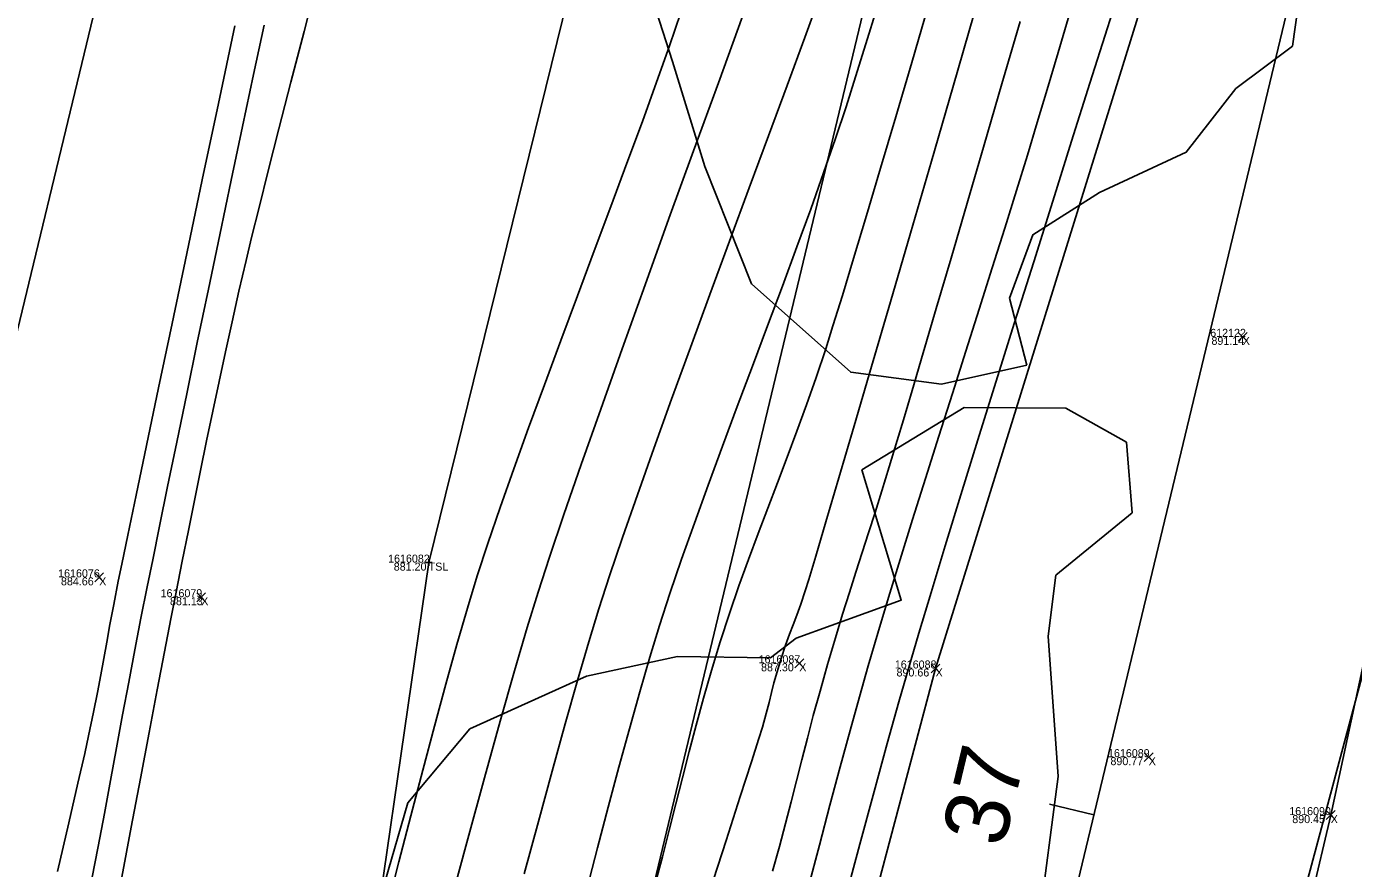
# Model space of a CAD drawing. Extents: x 1957117 to 1971063, y 701601 to 715861.
# Drawn here: x 1963181.5 to 1963239.5, y 705643.3 to 705680.1 of the extents above; entities that cross this region are included whole.
import ezdxf

# ---------------------------------------------------------------- set-up
doc = ezdxf.new("R2010")
doc.units = 0
for name, color, linetype in [('AP_X_Lights', 7, 'Continuous'), ('DT_X_Break_Line', 7, 'Continuous'), ('DT_X_Contour_Major', 7, 'Continuous'), ('DT_X_Contour_Minor', 7, 'Continuous'), ('DT_X_TIN_Hull', 7, 'Continuous'), ('GE_X_CL_20', 7, 'Continuous'), ('HY_X_Water_Edge', 7, 'Continuous'), ('PV_P_Drive', 7, 'Continuous'), ('PV_P_Shoulder', 7, 'Continuous'), ('RS_Raster1', 7, 'Continuous'), ('RW_X_Esmt_RR', 7, 'Continuous'), ('SC_Scratch1', 7, 'Continuous'), ('SC_Shading5', 7, 'Continuous'), ('VG_X_Tree_Line_Rt', 7, 'Continuous')]:
    doc.layers.add(name, color=color, linetype=linetype)

msp = doc.modelspace()

# ---------------------------------------------------------------- linework, layer by layer
at = {"layer": 'AP_X_Lights'}
for p, q in [((1963234.467, 705666.36), (1963234.855, 705666.75)), ((1963234.467, 705666.75), (1963234.855, 705666.36)), ((1963184.462, 705655.843), (1963184.85, 705656.233)), ((1963184.462, 705656.233), (1963184.85, 705655.843)), ((1963188.923, 705654.974), (1963189.311, 705655.364)), ((1963188.923, 705655.364), (1963189.311, 705654.974)), ((1963215.075, 705652.084), (1963215.463, 705652.474)), ((1963215.075, 705652.474), (1963215.463, 705652.084)), ((1963221.035, 705651.858), (1963221.423, 705652.248)), ((1963221.035, 705652.248), (1963221.423, 705651.858)), ((1963230.356, 705647.979), (1963230.744, 705648.369)), ((1963230.356, 705648.369), (1963230.744, 705647.979)), ((1963238.315, 705645.445), (1963238.703, 705645.835)), ((1963238.315, 705645.835), (1963238.703, 705645.445))]:
    msp.add_line(p, q, dxfattribs=at)
at = {"layer": 'DT_X_Break_Line'}
for points in [[(1963059.618, 705072.384), (1963067.267, 705121.949), (1963084.435, 705172.155), (1963089.948, 705219.61), (1963104.733, 705267.194), (1963118.935, 705315.406), (1963122.413, 705362.88), (1963135.773, 705414.457), (1963142.701, 705466.671), (1963157.121, 705507.344), (1963171.033, 705561.75), (1963190.964, 705600.578), (1963199.065, 705656.682), (1963210.848, 705704.455), (1963218.329, 705756.178)], [(1963248.355, 705747.376), (1963235.759, 705698.829), (1963221.229, 705652.053), (1963207.844, 705601.615), (1963200.47, 705556.329), (1963185.917, 705507.018), (1963175.154, 705452.621), (1963160.398, 705408.434), (1963150.566, 705354.43), (1963137.351, 705306.484), (1963127.753, 705261.545), (1963117.087, 705216.019), (1963104.746, 705164.3), (1963091.28, 705116.393), (1963081.686, 705067.168)], [(1963097.69, 705062.728), (1963110.134, 705110.941), (1963118.179, 705161.08), (1963129.819, 705210.034), (1963142.677, 705258.498), (1963154.883, 705308.22), (1963169.696, 705358.61), (1963178.568, 705401.323), (1963191.579, 705451.786), (1963203.047, 705496.926), (1963213.073, 705549.098), (1963225.99, 705592.54), (1963238.509, 705645.64), (1963250.08, 705699.351), (1963260.722, 705745.719)]]:
    msp.add_lwpolyline(points, dxfattribs=at)
at = {"layer": 'DT_X_Contour_Major'}
for points in [[(1963229.456, 705682.33), (1963228.743, 705680.069), (1963227.98, 705677.649), (1963227.18, 705675.11), (1963226.355, 705672.492), (1963225.52, 705669.837), (1963224.688, 705667.184), (1963223.872, 705664.575), (1963223.085, 705662.049), (1963222.34, 705659.648), (1963221.652, 705657.411), (1963221.032, 705655.38), (1963220.495, 705653.596), (1963220.054, 705652.098), (1963219.624, 705650.587), (1963219.117, 705648.765), (1963218.546, 705646.676), (1963217.919, 705644.363), (1963217.249, 705641.869)], [(1963229.456, 705682.33), (1963228.743, 705680.069), (1963227.98, 705677.649), (1963227.18, 705675.11), (1963226.355, 705672.492), (1963225.52, 705669.837), (1963224.688, 705667.184), (1963223.872, 705664.575), (1963223.085, 705662.049), (1963222.34, 705659.648), (1963221.652, 705657.411), (1963221.032, 705655.38), (1963220.495, 705653.596), (1963220.054, 705652.098), (1963219.624, 705650.587), (1963219.117, 705648.765), (1963218.546, 705646.676), (1963217.919, 705644.363), (1963217.249, 705641.869)], [(1963218.662, 705680.906), (1963218.186, 705679.365), (1963217.736, 705677.928), (1963217.317, 705676.615), (1963216.855, 705675.223), (1963216.335, 705673.725), (1963215.769, 705672.14), (1963215.164, 705670.485), (1963214.531, 705668.777), (1963213.88, 705667.034), (1963213.22, 705665.274), (1963212.56, 705663.514), (1963211.911, 705661.772), (1963211.282, 705660.065), (1963210.683, 705658.41), (1963210.123, 705656.826), (1963209.613, 705655.33), (1963209.161, 705653.939), (1963208.734, 705652.542), (1963208.294, 705651.029), (1963207.843, 705649.42), (1963207.384, 705647.733), (1963206.92, 705645.989), (1963206.452, 705644.205), (1963205.984, 705642.401)], [(1963218.662, 705680.906), (1963218.186, 705679.365), (1963217.736, 705677.928), (1963217.317, 705676.615), (1963216.855, 705675.223), (1963216.335, 705673.725), (1963215.769, 705672.14), (1963215.164, 705670.485), (1963214.531, 705668.777), (1963213.88, 705667.034), (1963213.22, 705665.274), (1963212.56, 705663.514), (1963211.911, 705661.772), (1963211.282, 705660.065), (1963210.683, 705658.41), (1963210.123, 705656.826), (1963209.613, 705655.33), (1963209.161, 705653.939), (1963208.734, 705652.542), (1963208.294, 705651.029), (1963207.843, 705649.42), (1963207.384, 705647.733), (1963206.92, 705645.989), (1963206.452, 705644.205), (1963205.984, 705642.401)]]:
    msp.add_lwpolyline(points, dxfattribs=at)
at = {"layer": 'DT_X_Contour_Minor'}
for points in [[(1963185.645, 705642.927), (1963186.057, 705645.113), (1963186.457, 705647.234), (1963186.838, 705649.248), (1963187.192, 705651.113), (1963187.512, 705652.785), (1963187.79, 705654.223), (1963188.02, 705655.383), (1963188.293, 705656.743), (1963188.562, 705658.08), (1963188.827, 705659.4), (1963189.092, 705660.707), (1963189.357, 705662.005), (1963189.626, 705663.3), (1963189.899, 705664.597), (1963190.179, 705665.901), (1963190.467, 705667.215), (1963190.767, 705668.546), (1963191.078, 705669.897), (1963191.319, 705670.899), (1963191.646, 705672.216), (1963192.048, 705673.812), (1963192.517, 705675.651), (1963193.042, 705677.697), (1963193.614, 705679.913), (1963194.223, 705682.265)], [(1963185.645, 705642.927), (1963186.057, 705645.113), (1963186.457, 705647.234), (1963186.838, 705649.248), (1963187.192, 705651.113), (1963187.512, 705652.785), (1963187.79, 705654.223), (1963188.02, 705655.383), (1963188.293, 705656.743), (1963188.562, 705658.08), (1963188.827, 705659.4), (1963189.092, 705660.707), (1963189.357, 705662.005), (1963189.626, 705663.3), (1963189.899, 705664.597), (1963190.179, 705665.901), (1963190.467, 705667.215), (1963190.767, 705668.546), (1963191.078, 705669.897), (1963191.319, 705670.899), (1963191.646, 705672.216), (1963192.048, 705673.812), (1963192.517, 705675.651), (1963193.042, 705677.697), (1963193.614, 705679.913), (1963194.223, 705682.265)], [(1963216.22, 705681.588), (1963215.507, 705679.644), (1963214.736, 705677.553), (1963213.921, 705675.348), (1963213.077, 705673.065), (1963212.217, 705670.738), (1963211.357, 705668.401), (1963210.509, 705666.089), (1963209.69, 705663.836), (1963208.912, 705661.676), (1963208.19, 705659.644), (1963207.539, 705657.775), (1963206.972, 705656.102), (1963206.504, 705654.661), (1963206.062, 705653.213), (1963205.569, 705651.525), (1963205.032, 705649.63), (1963204.461, 705647.565), (1963203.862, 705645.366), (1963203.245, 705643.068)], [(1963216.22, 705681.588), (1963215.507, 705679.644), (1963214.736, 705677.553), (1963213.921, 705675.348), (1963213.077, 705673.065), (1963212.217, 705670.738), (1963211.357, 705668.401), (1963210.509, 705666.089), (1963209.69, 705663.836), (1963208.912, 705661.676), (1963208.19, 705659.644), (1963207.539, 705657.775), (1963206.972, 705656.102), (1963206.504, 705654.661), (1963206.062, 705653.213), (1963205.569, 705651.525), (1963205.032, 705649.63), (1963204.461, 705647.565), (1963203.862, 705645.366), (1963203.245, 705643.068)], [(1963210.094, 705680.735), (1963209.598, 705679.285), (1963209.032, 705677.687), (1963208.408, 705675.966), (1963207.737, 705674.146), (1963207.034, 705672.253), (1963206.308, 705670.313), (1963205.574, 705668.351), (1963204.842, 705666.391), (1963204.125, 705664.459), (1963203.435, 705662.581), (1963202.785, 705660.781), (1963202.186, 705659.085), (1963201.65, 705657.517), (1963201.19, 705656.104), (1963200.758, 705654.684), (1963200.298, 705653.095), (1963199.817, 705651.366), (1963199.318, 705649.525), (1963198.806, 705647.599), (1963198.287, 705645.615), (1963197.765, 705643.603), (1963197.245, 705641.589)], [(1963210.094, 705680.735), (1963209.598, 705679.285), (1963209.032, 705677.687), (1963208.408, 705675.966), (1963207.737, 705674.146), (1963207.034, 705672.253), (1963206.308, 705670.313), (1963205.574, 705668.351), (1963204.842, 705666.391), (1963204.125, 705664.459), (1963203.435, 705662.581), (1963202.785, 705660.781), (1963202.186, 705659.085), (1963201.65, 705657.517), (1963201.19, 705656.104), (1963200.758, 705654.684), (1963200.298, 705653.095), (1963199.817, 705651.366), (1963199.318, 705649.525), (1963198.806, 705647.599), (1963198.287, 705645.615), (1963197.765, 705643.603), (1963197.245, 705641.589)], [(1963220.907, 705681.01), (1963220.189, 705678.549), (1963219.492, 705676.175), (1963218.828, 705673.93), (1963218.209, 705671.854), (1963217.647, 705669.985), (1963217.154, 705668.365), (1963216.743, 705667.033), (1963216.426, 705666.03), (1963216.012, 705664.782), (1963215.593, 705663.584), (1963215.17, 705662.424), (1963214.746, 705661.292), (1963214.32, 705660.176), (1963213.895, 705659.066), (1963213.471, 705657.951), (1963213.051, 705656.819), (1963212.634, 705655.66), (1963212.223, 705654.463), (1963211.818, 705653.217), (1963211.435, 705651.965), (1963211.084, 705650.754), (1963210.759, 705649.574), (1963210.452, 705648.416), (1963210.158, 705647.271), (1963209.87, 705646.13), (1963209.58, 705644.983), (1963209.283, 705643.822), (1963208.972, 705642.637)], [(1963220.907, 705681.01), (1963220.189, 705678.549), (1963219.492, 705676.175), (1963218.828, 705673.93), (1963218.209, 705671.854), (1963217.647, 705669.985), (1963217.154, 705668.365), (1963216.743, 705667.033), (1963216.426, 705666.03), (1963216.012, 705664.782), (1963215.593, 705663.584), (1963215.17, 705662.424), (1963214.746, 705661.292), (1963214.32, 705660.176), (1963213.895, 705659.066), (1963213.471, 705657.951), (1963213.051, 705656.819), (1963212.634, 705655.66), (1963212.223, 705654.463), (1963211.818, 705653.217), (1963211.435, 705651.965), (1963211.084, 705650.754), (1963210.759, 705649.574), (1963210.452, 705648.416), (1963210.158, 705647.271), (1963209.87, 705646.13), (1963209.58, 705644.983), (1963209.283, 705643.822), (1963208.972, 705642.637)], [(1963222.911, 705680.69), (1963221.978, 705677.458), (1963221.047, 705674.24), (1963220.133, 705671.095), (1963219.255, 705668.08), (1963218.429, 705665.252), (1963217.673, 705662.669), (1963217.003, 705660.389), (1963216.437, 705658.469), (1963215.993, 705656.966), (1963215.686, 705655.939), (1963215.535, 705655.444), (1963215.337, 705654.858), (1963215.163, 705654.384), (1963215, 705653.967), (1963214.839, 705653.551), (1963214.668, 705653.079), (1963214.475, 705652.495), (1963214.297, 705651.907), (1963214.165, 705651.425), (1963214.057, 705650.996), (1963213.952, 705650.566), (1963213.827, 705650.081), (1963213.661, 705649.49), (1963213.506, 705648.994), (1963213.176, 705647.963), (1963212.691, 705646.457), (1963212.07, 705644.532), (1963211.332, 705642.247)], [(1963222.911, 705680.69), (1963221.978, 705677.458), (1963221.047, 705674.24), (1963220.133, 705671.095), (1963219.255, 705668.08), (1963218.429, 705665.252), (1963217.673, 705662.669), (1963217.003, 705660.389), (1963216.437, 705658.469), (1963215.993, 705656.966), (1963215.686, 705655.939), (1963215.535, 705655.444), (1963215.337, 705654.858), (1963215.163, 705654.384), (1963215, 705653.967), (1963214.839, 705653.551), (1963214.668, 705653.079), (1963214.475, 705652.495), (1963214.297, 705651.907), (1963214.165, 705651.425), (1963214.057, 705650.996), (1963213.952, 705650.566), (1963213.827, 705650.081), (1963213.661, 705649.49), (1963213.506, 705648.994), (1963213.176, 705647.963), (1963212.691, 705646.457), (1963212.07, 705644.532), (1963211.332, 705642.247)], [(1963227.106, 705680.729), (1963226.588, 705678.983), (1963226.108, 705677.37), (1963225.676, 705675.922), (1963225.246, 705674.5), (1963224.77, 705672.952), (1963224.255, 705671.301), (1963223.709, 705669.567), (1963223.14, 705667.77), (1963222.557, 705665.931), (1963221.966, 705664.07), (1963221.376, 705662.208), (1963220.794, 705660.365), (1963220.228, 705658.563), (1963219.686, 705656.821), (1963219.176, 705655.16), (1963218.706, 705653.601), (1963218.283, 705652.165), (1963217.899, 705650.816), (1963217.489, 705649.337), (1963217.058, 705647.749), (1963216.61, 705646.07), (1963216.148, 705644.321), (1963215.676, 705642.522)], [(1963227.106, 705680.729), (1963226.588, 705678.983), (1963226.108, 705677.37), (1963225.676, 705675.922), (1963225.246, 705674.5), (1963224.77, 705672.952), (1963224.255, 705671.301), (1963223.709, 705669.567), (1963223.14, 705667.77), (1963222.557, 705665.931), (1963221.966, 705664.07), (1963221.376, 705662.208), (1963220.794, 705660.365), (1963220.228, 705658.563), (1963219.686, 705656.821), (1963219.176, 705655.16), (1963218.706, 705653.601), (1963218.283, 705652.165), (1963217.899, 705650.816), (1963217.489, 705649.337), (1963217.058, 705647.749), (1963216.61, 705646.07), (1963216.148, 705644.321), (1963215.676, 705642.522)], [(1963182.832, 705643.179), (1963183.325, 705645.3), (1963183.727, 705647.04), (1963184.023, 705648.333), (1963184.195, 705649.111), (1963184.409, 705650.137), (1963184.582, 705651.008), (1963184.727, 705651.775), (1963184.857, 705652.49), (1963184.986, 705653.206), (1963185.126, 705653.974), (1963185.291, 705654.846), (1963185.494, 705655.875), (1963185.646, 705656.613), (1963185.91, 705657.887), (1963186.275, 705659.638), (1963186.728, 705661.804), (1963187.257, 705664.326), (1963187.847, 705667.143), (1963188.488, 705670.195), (1963189.166, 705673.422), (1963189.868, 705676.763), (1963190.582, 705680.157)], [(1963182.832, 705643.179), (1963183.325, 705645.3), (1963183.727, 705647.04), (1963184.023, 705648.333), (1963184.195, 705649.111), (1963184.409, 705650.137), (1963184.582, 705651.008), (1963184.727, 705651.775), (1963184.857, 705652.49), (1963184.986, 705653.206), (1963185.126, 705653.974), (1963185.291, 705654.846), (1963185.494, 705655.875), (1963185.646, 705656.613), (1963185.91, 705657.887), (1963186.275, 705659.638), (1963186.728, 705661.804), (1963187.257, 705664.326), (1963187.847, 705667.143), (1963188.488, 705670.195), (1963189.166, 705673.422), (1963189.868, 705676.763), (1963190.582, 705680.157)], [(1963184.343, 705642.849), (1963184.615, 705644.274), (1963184.885, 705645.709), (1963185.152, 705647.149), (1963185.418, 705648.589), (1963185.683, 705650.025), (1963185.949, 705651.451), (1963186.216, 705652.864), (1963186.485, 705654.258), (1963186.757, 705655.629), (1963186.996, 705656.808), (1963187.296, 705658.282), (1963187.65, 705660.01), (1963188.048, 705661.95), (1963188.484, 705664.062), (1963188.948, 705666.304), (1963189.432, 705668.635), (1963189.928, 705671.015), (1963190.428, 705673.401), (1963190.923, 705675.753), (1963191.406, 705678.03), (1963191.867, 705680.191)], [(1963184.343, 705642.849), (1963184.615, 705644.274), (1963184.885, 705645.709), (1963185.152, 705647.149), (1963185.418, 705648.589), (1963185.683, 705650.025), (1963185.949, 705651.451), (1963186.216, 705652.864), (1963186.485, 705654.258), (1963186.757, 705655.629), (1963186.996, 705656.808), (1963187.296, 705658.282), (1963187.65, 705660.01), (1963188.048, 705661.95), (1963188.484, 705664.062), (1963188.948, 705666.304), (1963189.432, 705668.635), (1963189.928, 705671.015), (1963190.428, 705673.401), (1963190.923, 705675.753), (1963191.406, 705678.03), (1963191.867, 705680.191)], [(1963212.808, 705680.605), (1963211.732, 705677.661), (1963210.647, 705674.685), (1963209.572, 705671.723), (1963208.525, 705668.823), (1963207.523, 705666.033), (1963206.587, 705663.399), (1963205.732, 705660.97), (1963204.979, 705658.793), (1963204.344, 705656.914), (1963203.847, 705655.383), (1963203.378, 705653.844), (1963202.824, 705651.948), (1963202.197, 705649.742), (1963201.508, 705647.275), (1963200.771, 705644.596), (1963199.998, 705641.754)], [(1963212.808, 705680.605), (1963211.732, 705677.661), (1963210.647, 705674.685), (1963209.572, 705671.723), (1963208.525, 705668.823), (1963207.523, 705666.033), (1963206.587, 705663.399), (1963205.732, 705660.97), (1963204.979, 705658.793), (1963204.344, 705656.914), (1963203.847, 705655.383), (1963203.378, 705653.844), (1963202.824, 705651.948), (1963202.197, 705649.742), (1963201.508, 705647.275), (1963200.771, 705644.596), (1963199.998, 705641.754)], [(1963224.925, 705680.351), (1963224.133, 705677.621), (1963223.356, 705674.953), (1963222.609, 705672.394), (1963221.907, 705669.993), (1963221.262, 705667.796), (1963220.691, 705665.854), (1963220.207, 705664.212), (1963219.824, 705662.919), (1963219.558, 705662.023), (1963219.208, 705660.865), (1963218.886, 705659.827), (1963218.585, 705658.879), (1963218.3, 705657.99), (1963218.022, 705657.131), (1963217.745, 705656.271), (1963217.462, 705655.382), (1963217.167, 705654.432), (1963216.852, 705653.392), (1963216.511, 705652.232), (1963216.178, 705651.062), (1963215.885, 705649.993), (1963215.623, 705649.001), (1963215.379, 705648.059), (1963215.146, 705647.141), (1963214.912, 705646.22), (1963214.666, 705645.272), (1963214.4, 705644.27), (1963214.102, 705643.188)], [(1963224.925, 705680.351), (1963224.133, 705677.621), (1963223.356, 705674.953), (1963222.609, 705672.394), (1963221.907, 705669.993), (1963221.262, 705667.796), (1963220.691, 705665.854), (1963220.207, 705664.212), (1963219.824, 705662.919), (1963219.558, 705662.023), (1963219.208, 705660.865), (1963218.886, 705659.827), (1963218.585, 705658.879), (1963218.3, 705657.99), (1963218.022, 705657.131), (1963217.745, 705656.271), (1963217.462, 705655.382), (1963217.167, 705654.432), (1963216.852, 705653.392), (1963216.511, 705652.232), (1963216.178, 705651.062), (1963215.885, 705649.993), (1963215.623, 705649.001), (1963215.379, 705648.059), (1963215.146, 705647.141), (1963214.912, 705646.22), (1963214.666, 705645.272), (1963214.4, 705644.27), (1963214.102, 705643.188)]]:
    msp.add_lwpolyline(points, dxfattribs=at)
at = {"layer": 'DT_X_TIN_Hull'}
msp.add_lwpolyline([(1963254.734, 705951.873), (1963238.207, 705904.757), (1963226.355, 705855.27), (1963191.43, 705709.793), (1963179.827, 705661.653), (1963168.092, 705612.411), (1963156.438, 705563.606), (1963144.855, 705514.97), (1963136.901, 705465.31), (1963121.943, 705418.117), (1963098.235, 705321.162), (1963062.2, 705175.46), (1963037.999, 705077.244)], dxfattribs=at)
at = {"layer": 'GE_X_CL_20'}
msp.add_line((1963228.15, 705645.652), (1963226.205, 705646.119), dxfattribs=at)
msp.add_lwpolyline([(1963418.3, 706437.397), (1962895.621, 704261.062)], dxfattribs=at)
at = {"layer": 'HY_X_Water_Edge'}
msp.add_spline([(1963191.723, 701994.048), (1963062.047, 702441.167), (1962863.491, 703169.356), (1962827.53, 703438.691), (1962823.213, 703537.412), (1962817.962, 703593.874), (1962817.97, 703697.316), (1962828.582, 703804.235), (1962836.461, 703844.734), (1962850.687, 703896.004), (1962867.251, 703938.846), (1962873.848, 703992.355), (1962884.135, 704091.371), (1962891.241, 704140.854), (1962897.382, 704180.529), (1962905.467, 704230.979), (1962943.949, 704328.022), (1962948.537, 704378.842), (1962964.114, 704426.264), (1963004.885, 704570.73), (1963042.054, 704716.522), (1963062.038, 704814.417), (1963072.171, 704860.237), (1963090.023, 704956.798), (1963107.066, 705031.783), (1963133.773, 705105.742), (1963148.685, 705206.74), (1963175.48, 705301.059), (1963191.635, 705353.417), (1963210.988, 705447.286), (1963219.532, 705497.27), (1963230.124, 705549.475), (1963251.052, 705591.159), (1963275.289, 705693.429), (1963292.982, 705784.032), (1963302.841, 705839.645), (1963335.126, 705936.766), (1963359.752, 706046.75), (1963389.133, 706177.299), (1963417.827, 706273.456), (1963475.868, 706451.902), (1963533.782, 706640.53), (1963553.86, 706696.984), (1963580.184, 706715.425), (1963609.172, 706718.73), (1963617.062, 706714.691), (1963619.447, 706694.678), (1963564.282, 706533.07), (1963531.853, 706395.229), (1963434.4, 706006.96), (1963354.09, 705679.186), (1963237.513, 705206.07), (1963167.369, 704892.962), (1963059.145, 704434.176), (1962907.914, 703908.742), (1962877.458, 703703.326), (1962898.357, 703412.121), (1962942.65, 703052.267), (1963048.963, 702674.866), (1963191.468, 702189.666), (1963245.396, 702019.832)], degree=3, dxfattribs=at)
at = {"layer": 'PV_P_Drive'}
for p, q in [((1963199.065, 705656.828), (1963199.065, 705656.536)), ((1963198.919, 705656.682), (1963199.211, 705656.682)), ((1963199.065, 705656.682), (1963199.065, 705656.682))]:
    msp.add_line(p, q, dxfattribs=at)
at = {"layer": 'RW_X_Esmt_RR'}
msp.add_lwpolyline([(1962866.45, 704268.068), (1963123.345, 705337.727), (1963135.496, 705336.937), (1963400.797, 706441.601)], dxfattribs=at)
at = {"layer": 'SC_Shading5'}
for points in [[(1963026.912, 704294.121), (1963138.818, 704737.794), (1963251.679, 705213.963), (1963374.306, 705730.111), (1963454.783, 706045.593), (1963517.244, 706296.713), (1963562.763, 706479.256), (1963580.13, 706553.799), (1963589.678, 706586.994)], [(1963609.915, 706579.703), (1963587.283, 706499.153), (1963552.056, 706354.005), (1963480.911, 706069.234), (1963357.401, 705576.869), (1963272.751, 705226.931), (1963210.247, 704956.481), (1963044.97, 704288.881)]]:
    msp.add_spline(points, degree=3, dxfattribs=at)
at = {"layer": 'VG_X_Tree_Line_Rt'}
for points in [[(1963216.643, 705718.125), (1963218.396, 705714.891), (1963219.734, 705712.738), (1963215.916, 705710.854), (1963211.783, 705706.137), (1963210.968, 705701.65), (1963208.375, 705697.3), (1963205.09, 705697.803), (1963203.939, 705695.302), (1963202.394, 705692.071), (1963199.526, 705687.575), (1963201.325, 705685.465), (1963205.389, 705684.866), (1963208.597, 705682.144), (1963209.729, 705678.59), (1963211.134, 705674.002), (1963213.177, 705668.873), (1963217.521, 705665.007), (1963221.485, 705664.482), (1963225.223, 705665.315)], [(1963225.223, 705665.315), (1963224.469, 705668.252), (1963225.482, 705671.019), (1963228.403, 705672.865), (1963232.191, 705674.625), (1963234.366, 705677.408), (1963236.831, 705679.272), (1963237.447, 705683.642), (1963236.385, 705687.633), (1963235.011, 705690.586), (1963235.587, 705693.76), (1963236.55, 705696.503), (1963239.593, 705696.577), (1963240.27, 705698.201), (1963241.807, 705700.893), (1963240.318, 705701.634), (1963238.259, 705703.876), (1963240.402, 705704.774), (1963243.03, 705707.449), (1963243.287, 705710.554), (1963243.486, 705714.6), (1963242.408, 705716.034), (1963241.322, 705718.102)], [(1963284.056, 705701.965), (1963278.733, 705705.505), (1963277.315, 705712.07), (1963272.31, 705716.421), (1963264.815, 705715.467), (1963262.706, 705708.625), (1963262.172, 705700.588), (1963262.007, 705694.006), (1963254.365, 705691.751), (1963245.522, 705689.025), (1963245.837, 705680.325), (1963252.97, 705678.463), (1963252.756, 705672.364), (1963250.259, 705667.711), (1963246.054, 705666.634), (1963242.748, 705659.999), (1963241.299, 705657.001), (1963237.45, 705642.64)], [(1963225.73, 705640.767), (1963226.584, 705647.33), (1963226.155, 705653.465), (1963226.491, 705656.127), (1963229.821, 705658.862), (1963229.573, 705661.943), (1963226.921, 705663.435), (1963222.485, 705663.464), (1963218.008, 705660.738), (1963219.731, 705655.034), (1963215.129, 705653.383), (1963214.007, 705652.521), (1963209.951, 705652.579), (1963205.972, 705651.715), (1963200.865, 705649.409), (1963198.155, 705646.181), (1963197.155, 705642.705)]]:
    msp.add_lwpolyline(points, dxfattribs=at)

# ---------------------------------------------------------------- texts
at = {"layer": 'GE_X_CL_20'}
msp.add_text('37', height=2.8, rotation=76.49535, dxfattribs=at).set_placement((1963224.194, 705644.168))
at = {"layer": 'PV_P_Shoulder'}
for s, p in [('891.14', (1963233.294, 705666.205)), ('881.20', (1963197.538, 705656.332)), ('884.66', (1963182.986, 705655.688)), ('881.13', (1963187.753, 705654.819)), ('887.30', (1963213.599, 705651.929)), ('890.66', (1963219.523, 705651.703)), ('890.77', (1963228.877, 705647.824)), ('890.45', (1963236.828, 705645.29))]:
    msp.add_text(s, height=0.35, dxfattribs=at).set_placement(p)
at = {"layer": 'RS_Raster1'}
for s, p in [('612122', (1963233.239, 705666.555)), ('1616082', (1963197.291, 705656.682)), ('1616076', (1963182.862, 705656.038)), ('1616079', (1963187.343, 705655.169)), ('1616087', (1963213.492, 705652.279)), ('1616088', (1963219.449, 705652.053)), ('1616089', (1963228.77, 705648.174)), ('1616090', (1963236.696, 705645.64))]:
    msp.add_text(s, height=0.35, dxfattribs=at).set_placement(p)
at = {"layer": 'SC_Scratch1'}
for s, p in [('X', (1963234.661, 705666.205)), ('TSL', (1963199.065, 705656.332)), ('X', (1963184.656, 705655.688)), ('X', (1963189.117, 705654.819)), ('X', (1963215.269, 705651.929)), ('X', (1963221.229, 705651.703)), ('X', (1963230.55, 705647.824)), ('X', (1963238.509, 705645.29))]:
    msp.add_text(s, height=0.35, dxfattribs=at).set_placement(p)

doc.saveas('drawing.dxf')
